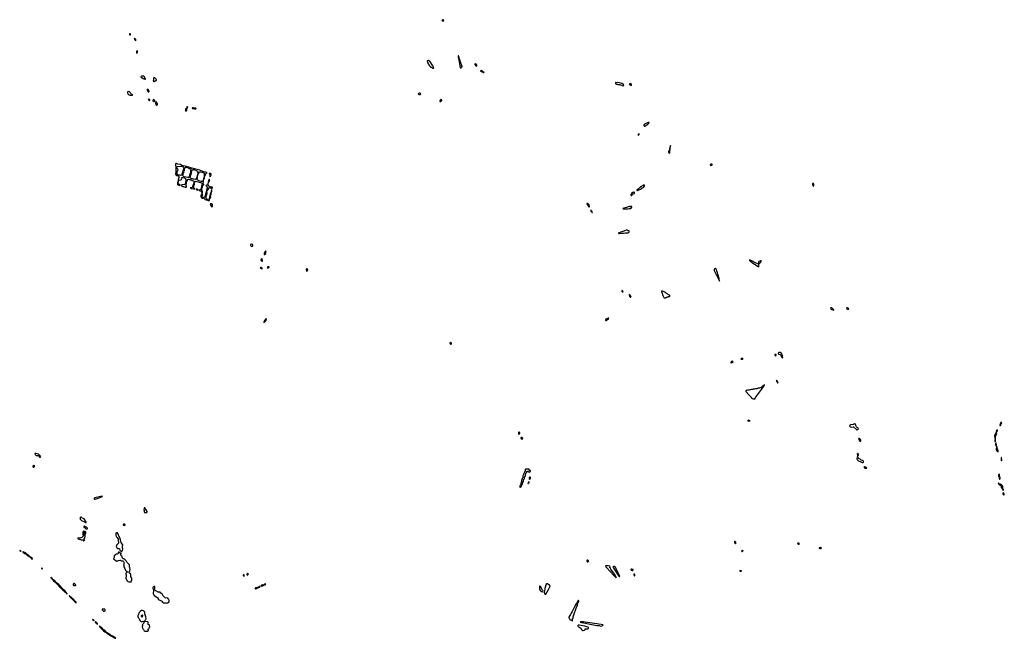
# Model space of a CAD drawing. Header units: inches. Extents: x 2601469 to 2753575, y 449403 to 582909.
# Tile 350 of 350: x 2711866 to 2753575, y 556721 to 582909. Entities that reach past the tile are written whole.
import ezdxf

# ---------------------------------------------------------------- set-up
doc = ezdxf.new("R2010")
doc.units = ezdxf.units.IN
doc.header["$MEASUREMENT"] = 0
for name, color, linetype in [('C7515', 7, 'Continuous'), ('C7516', 7, 'Continuous'), ('C7517', 7, 'Continuous'), ('C7518', 7, 'Continuous'), ('C7525', 7, 'Continuous'), ('C7527', 7, 'Continuous'), ('C7528', 7, 'Continuous'), ('C7535', 7, 'Continuous'), ('C7536', 7, 'Continuous'), ('C7537', 7, 'Continuous'), ('C7538', 7, 'Continuous'), ('C7545', 7, 'Continuous'), ('C7546', 7, 'Continuous'), ('C7547', 7, 'Continuous'), ('C7556', 7, 'Continuous')]:
    doc.layers.add(name, color=color, linetype=linetype)

msp = doc.modelspace()

# ---------------------------------------------------------------- linework, layer by layer
at = {"layer": 'C7515', "color": 4, "elevation": 4}
for points in [[(2715956, 560000), (2715970, 559991), (2715990, 559991), (2716011, 560000)], [(2716179, 560000), (2716190, 559997), (2716230, 559997), (2716263, 559970), (2716271, 559950), (2716271, 559850), (2716262, 559830), (2716271, 559810), (2716272, 559788), (2716283, 559743), (2716325, 559670), (2716342, 559610), (2716358, 559590), (2716404, 559564), (2716418, 559538), (2716450, 559534), (2716454, 559530), (2716450, 559526), (2716410, 559528), (2716390, 559518), (2716362, 559470), (2716362, 559450), (2716376, 559410), (2716371, 559389), (2716371, 559330), (2716361, 559290), (2716366, 559270), (2716406, 559170), (2716450, 559122), (2716491, 559111), (2716530, 559111), (2716550, 559106), (2716584, 559116), (2716609, 559150), (2716619, 559190), (2716619, 559270), (2716579, 559330), (2716575, 559350), (2716579, 559410), (2716570, 559446), (2716550, 559468), (2716523, 559483), (2716506, 559510), (2716530, 559572), (2716545, 559630), (2716533, 559710), (2716522, 559750), (2716518, 559810), (2716512, 559830), (2716495, 559855), (2716427, 559910), (2716404, 559950), (2716383, 560000)]]:
    msp.add_lwpolyline(points, dxfattribs=at)
at = {"layer": 'C7515', "color": 4}
for points, elevation in [([(2712790, 559697), (2712785, 559695), (2712790, 559683), (2712800, 559680), (2712801, 559670), (2712810, 559661), (2712819, 559659), (2712830, 559645), (2712839, 559650), (2712830, 559668), (2712826, 559666), (2712829, 559670), (2712810, 559684), (2712800, 559680), (2712802, 559690)], 4), ([(2713190, 559302), (2713181, 559299), (2713181, 559290), (2713190, 559278), (2713198, 559278), (2713198, 559270), (2713211, 559250), (2713230, 559239), (2713239, 559239), (2713250, 559222), (2713256, 559224), (2713250, 559246), (2713246, 559246), (2713249, 559250), (2713232, 559272), (2713202, 559282), (2713202, 559290)], 4), ([(2713264, 559216), (2713262, 559210), (2713270, 559194), (2713278, 559198), (2713272, 559190), (2713282, 559182), (2713285, 559170), (2713302, 559150), (2713349, 559109), (2713370, 559101), (2713379, 559101), (2713382, 559110), (2713355, 559150), (2713290, 559199), (2713280, 559200), (2713270, 559215)], 4), ([(2713410, 559079), (2713402, 559078), (2713401, 559070), (2713410, 559058), (2713417, 559057), (2713416, 559050), (2713437, 559037), (2713437, 559030), (2713470, 558994), (2713497, 558977), (2713517, 558957), (2713531, 558930), (2713563, 558903), (2713571, 558890), (2713616, 558856), (2713630, 558831), (2713656, 558816), (2713685, 558770), (2713722, 558742), (2713729, 558729), (2713755, 558716), (2713770, 558691), (2713790, 558671), (2713818, 558658), (2713830, 558641), (2713839, 558639), (2713839, 558630), (2713850, 558619), (2713859, 558619), (2713870, 558607), (2713874, 558610), (2713870, 558626), (2713866, 558626), (2713869, 558630), (2713850, 558644), (2713842, 558642), (2713842, 558650), (2713835, 558655), (2713829, 558670), (2713818, 558678), (2713793, 558713), (2713679, 558819), (2713592, 558932), (2713547, 558967), (2713504, 559010), (2713430, 559064), (2713423, 559063), (2713422, 559070)], 4), ([(2714190, 559046), (2714170, 559046), (2714132, 559010), (2714133, 558973), (2714153, 558953), (2714187, 558953), (2714210, 558962), (2714230, 558962), (2714246, 558970), (2714246, 558990), (2714223, 559003), (2714203, 559023)], 4), ([(2717570, 558918), (2717550, 558915), (2717530, 558902), (2717511, 558870), (2717506, 558850), (2717512, 558830), (2717550, 558794), (2717562, 558798), (2717566, 558810), (2717580, 558820), (2717588, 558832), (2717588, 558908)], 4), ([(2713970, 558522), (2713961, 558519), (2713961, 558510), (2713978, 558498), (2713979, 558490), (2713998, 558478), (2714030, 558437), (2714050, 558417), (2714079, 558399), (2714090, 558376), (2714117, 558357), (2714129, 558329), (2714158, 558318), (2714170, 558306), (2714178, 558302), (2714186, 558310), (2714175, 558315), (2714170, 558334), (2714154, 558354), (2714080, 558420), (2714050, 558461), (2714021, 558481), (2714010, 558496)], 4), ([(2717570, 558786), (2717550, 558786), (2717532, 558748), (2717532, 558690), (2717518, 558650), (2717516, 558630), (2717521, 558610), (2717551, 558570), (2717559, 558539), (2717566, 558526), (2717670, 558465), (2717705, 558430), (2717744, 558364), (2717754, 558354), (2717872, 558310), (2717891, 558291), (2717912, 558250), (2717950, 558225), (2717977, 558217), (2718050, 558218), (2718090, 558211), (2718130, 558226), (2718195, 558270), (2718204, 558290), (2718202, 558342), (2718175, 558370), (2718149, 558410), (2718130, 558424), (2718110, 558429), (2718070, 558425), (2718035, 558435), (2717929, 558530), (2717909, 558570), (2717902, 558602), (2717883, 558623), (2717848, 558630), (2717810, 558668), (2717750, 558669), (2717730, 558674), (2717629, 558729), (2717620, 558740), (2717596, 558756)], 4), ([(2714190, 558308), (2714181, 558299), (2714190, 558278), (2714197, 558277), (2714198, 558270), (2714250, 558218), (2714258, 558222), (2714259, 558230), (2714250, 558258), (2714238, 558270), (2714207, 558287)], 4), ([(2715450, 557958), (2715370, 557958), (2715354, 557950), (2715354, 557930), (2715410, 557874), (2715450, 557872), (2715470, 557882), (2715486, 557890), (2715488, 557910), (2715466, 557950)], 4), ([(2717050, 557903), (2717024, 557896), (2716990, 557876), (2716962, 557838), (2716931, 557810), (2716882, 557698), (2716877, 557670), (2716877, 557650), (2716888, 557608), (2716916, 557570), (2716923, 557543), (2716959, 557479), (2716994, 557434), (2717024, 557424), (2717050, 557427), (2717110, 557451), (2717124, 557444), (2717130, 557434), (2717142, 557438), (2717146, 557450), (2717180, 557480), (2717216, 557524), (2717221, 557550), (2717210, 557630), (2717169, 557750), (2717171, 557810), (2717150, 557856), (2717130, 557875), (2717110, 557887)], 4), ([(2717070, 557701), (2717050, 557701), (2717030, 557693), (2717008, 557672), (2717018, 557650), (2717030, 557643), (2717050, 557636), (2717070, 557641), (2717085, 557670), (2717084, 557690)], 8), ([(2714970, 557519), (2714961, 557519), (2714952, 557510), (2714971, 557490), (2714998, 557478), (2715010, 557467), (2715018, 557470), (2715013, 557490), (2714990, 557509)], 4), ([(2715062, 557418), (2715058, 557410), (2715067, 557390), (2715091, 557370), (2715119, 557359), (2715140, 557340), (2715150, 557318), (2715162, 557318), (2715168, 557330), (2715162, 557350), (2715142, 557362), (2715124, 557390), (2715102, 557410)], 4), ([(2715250, 557242), (2715241, 557239), (2715250, 557205), (2715273, 557193), (2715301, 557150), (2715328, 557128), (2715350, 557101), (2715380, 557080), (2715419, 557030), (2715469, 556989), (2715523, 556963), (2715535, 556955), (2715535, 556950), (2715558, 556938), (2715590, 556906), (2715638, 556878), (2715676, 556850), (2715755, 556815), (2715756, 556810), (2715779, 556799), (2715810, 556776), (2715857, 556757), (2715861, 556750), (2715883, 556743), (2715898, 556730), (2715930, 556721), (2715938, 556722), (2715942, 556730), (2715915, 556750), (2715857, 556777), (2715814, 556810), (2715781, 556821), (2715742, 556842), (2715711, 556871), (2715684, 556890), (2715620, 556920), (2715536, 556976), (2715489, 557030), (2715441, 557061), (2715421, 557081), (2715370, 557141), (2715341, 557161), (2715310, 557192), (2715283, 557203), (2715282, 557210), (2715262, 557222)], 4), ([(2717152, 557428), (2717138, 557422), (2717110, 557349), (2717065, 557310), (2717061, 557290), (2717066, 557270), (2717065, 557230), (2717056, 557210), (2717059, 557190), (2717093, 557113), (2717111, 557090), (2717122, 557062), (2717141, 557041), (2717170, 557026), (2717210, 557016), (2717230, 557016), (2717254, 557026), (2717290, 557027), (2717310, 557032), (2717322, 557050), (2717308, 557070), (2717304, 557090), (2717310, 557102), (2717330, 557118), (2717350, 557145), (2717372, 557188), (2717375, 557210), (2717359, 557270), (2717350, 557289), (2717315, 557310), (2717305, 557325), (2717315, 557370), (2717303, 557403), (2717290, 557422)], 4)]:
    msp.add_lwpolyline(points, close=True, dxfattribs=dict(at, elevation=elevation))
at = {"layer": 'C7516', "color": 4}
for points, elevation in [([(2712550, 564549), (2712514, 564546), (2712512, 564530), (2712518, 564518), (2712542, 564490), (2712558, 564458), (2712573, 564453), (2712630, 564453), (2712670, 564442), (2712689, 564429), (2712710, 564395), (2712730, 564388), (2712755, 564410), (2712749, 564430), (2712693, 564493), (2712669, 564510), (2712610, 564534)], 4), ([(2712470, 564044), (2712450, 564042), (2712429, 564011), (2712428, 563988), (2712443, 563970), (2712470, 563967), (2712499, 563990), (2712500, 564010), (2712490, 564029), (2712479, 564039)], 4), ([(2715357, 562737), (2715294, 562730), (2715050, 562666), (2715028, 562650), (2715020, 562630), (2715033, 562613), (2715050, 562609), (2715070, 562610), (2715233, 562670), (2715368, 562730)], 4), ([(2717150, 562246), (2717138, 562242), (2717133, 562227), (2717132, 562170), (2717142, 562130), (2717145, 562070), (2717158, 562050), (2717170, 562044), (2717210, 562036), (2717230, 562041), (2717249, 562050), (2717272, 562070), (2717270, 562095), (2717230, 562162), (2717170, 562238)], 4), ([(2714450, 561857), (2714439, 561850), (2714430, 561828), (2714427, 561790), (2714430, 561770), (2714444, 561750), (2714486, 561706), (2714615, 561655), (2714635, 561630), (2714650, 561620), (2714670, 561624), (2714677, 561630), (2714680, 561650), (2714671, 561670), (2714648, 561688), (2714596, 561776), (2714570, 561796), (2714510, 561808), (2714492, 561832), (2714470, 561850)], 4), ([(2714610, 561477), (2714605, 561475), (2714589, 561451), (2714586, 561430), (2714590, 561415), (2714610, 561410), (2714634, 561414), (2714654, 561370), (2714669, 561349), (2714710, 561339), (2714727, 561353), (2714739, 561370), (2714736, 561390), (2714724, 561404), (2714690, 561429), (2714650, 561439), (2714630, 561471)], 4), ([(2716290, 561558), (2716266, 561550), (2716246, 561530), (2716252, 561510), (2716290, 561502), (2716330, 561507), (2716334, 561510), (2716333, 561530), (2716314, 561550)], 4), ([(2714570, 561250), (2714550, 561241), (2714543, 561217), (2714544, 561110), (2714550, 561050), (2714530, 561010), (2714498, 560990), (2714450, 560975), (2714407, 560967), (2714348, 560972), (2714336, 560964), (2714328, 560950), (2714339, 560930), (2714370, 560916), (2714410, 560917), (2714440, 560900), (2714470, 560891), (2714534, 560894), (2714556, 560876), (2714570, 560851), (2714590, 560843), (2714604, 560856), (2714609, 560870), (2714609, 560890), (2714602, 560910), (2714604, 560930), (2714623, 560970), (2714634, 561050), (2714637, 561110), (2714650, 561150), (2714669, 561190), (2714662, 561222), (2714644, 561244)], 4), ([(2714590, 561212), (2714576, 561190), (2714590, 561086), (2714596, 561130), (2714610, 561154), (2714619, 561190), (2714610, 561204)], 8), ([(2715990, 561202), (2715945, 561170), (2715943, 561070), (2715962, 561022), (2715991, 560990), (2716035, 560916), (2716041, 560850), (2716051, 560810), (2716051, 560750), (2716014, 560706), (2715971, 560669), (2715962, 560650), (2715956, 560610), (2715961, 560590), (2715985, 560550), (2716008, 560528), (2716030, 560518), (2716050, 560525), (2716070, 560525), (2716090, 560502), (2716111, 560451), (2716162, 560410), (2716170, 560394), (2716182, 560398), (2716186, 560410), (2716216, 560444), (2716239, 560490), (2716241, 560510), (2716224, 560550), (2716218, 560590), (2716235, 560690), (2716210, 560713), (2716171, 560770), (2716157, 560837), (2716133, 560890), (2716126, 560930), (2716104, 560970), (2716089, 561010), (2716065, 561045), (2716051, 561110), (2716012, 561170), (2716009, 561189)], 4), ([(2711890, 560434), (2711866, 560434), (2711867, 560430), (2711884, 560424), (2711890, 560418), (2711900, 560420), (2711898, 560410), (2711910, 560407), (2711928, 560410), (2711900, 560420), (2711899, 560430)], 4), ([(2712010, 560378), (2711987, 560373), (2712014, 560354), (2712015, 560350), (2712040, 560341), (2712079, 560310), (2712117, 560297), (2712142, 560282), (2712149, 560270), (2712163, 560263), (2712190, 560233), (2712258, 560198), (2712260, 560190), (2712280, 560180), (2712290, 560166), (2712303, 560163), (2712308, 560150), (2712336, 560136), (2712336, 560130), (2712345, 560125), (2712370, 560089), (2712390, 560079), (2712400, 560080), (2712410, 560067), (2712415, 560070), (2712410, 560078), (2712400, 560080), (2712405, 560090), (2712390, 560112), (2712350, 560144), (2712344, 560144), (2712344, 560150), (2712321, 560161), (2712317, 560170), (2712300, 560180), (2712295, 560190), (2712272, 560210), (2712243, 560223), (2712241, 560230), (2712190, 560275), (2712142, 560302), (2712110, 560334), (2712084, 560350), (2712043, 560363), (2712027, 560373)], 4)]:
    msp.add_lwpolyline(points, close=True, dxfattribs=dict(at, elevation=elevation))
at = {"layer": 'C7516', "color": 4, "elevation": 4}
for points in [[(2716383, 560000), (2716382, 560002), (2716330, 560039), (2716290, 560088), (2716270, 560084), (2716250, 560089), (2716224, 560110), (2716209, 560150), (2716213, 560173), (2716209, 560189), (2716170, 560208), (2716146, 560250), (2716146, 560290), (2716166, 560310), (2716162, 560322), (2716127, 560327), (2716087, 560367), (2716053, 560367), (2716042, 560350), (2716042, 560310), (2716022, 560290), (2715990, 560281), (2715950, 560281), (2715930, 560275), (2715904, 560236), (2715886, 560226), (2715874, 560226), (2715871, 560190), (2715863, 560157), (2715851, 560130), (2715846, 560090), (2715858, 560070), (2715878, 560050), (2715956, 560000)], [(2716011, 560000), (2716050, 560017), (2716110, 560025), (2716130, 560022), (2716170, 560002), (2716179, 560000)]]:
    msp.add_lwpolyline(points, dxfattribs=at)
at = {"layer": 'C7517', "color": 4, "elevation": 4}
for points in [[(2716470, 579868), (2716434, 579850), (2716433, 579813), (2716442, 579790), (2716450, 579774), (2716490, 579734), (2716510, 579734), (2716524, 579724), (2716550, 579714), (2716630, 579714), (2716642, 579718), (2716646, 579730), (2716630, 579746), (2716607, 579747), (2716590, 579766), (2716578, 579790), (2716563, 579803), (2716550, 579826), (2716518, 579850)], [(2717270, 579966), (2717262, 579950), (2717272, 579932), (2717292, 579870), (2717310, 579858), (2717330, 579862), (2717347, 579873), (2717348, 579890), (2717338, 579918), (2717310, 579948)], [(2717350, 579546), (2717330, 579546), (2717314, 579530), (2717318, 579518), (2717333, 579513), (2717350, 579494), (2717370, 579494), (2717378, 579502), (2717378, 579510), (2717370, 579526)], [(2717550, 579529), (2717530, 579529), (2717508, 579492), (2717510, 579474), (2717530, 579442), (2717550, 579445), (2717586, 579470), (2717588, 579490), (2717563, 579523)], [(2717650, 579446), (2717633, 579427), (2717633, 579413), (2717625, 579390), (2717625, 579370), (2717638, 579310), (2717657, 579297), (2717670, 579296), (2717690, 579303), (2717699, 579310), (2717704, 579330), (2717699, 579350)], [(2718950, 579218), (2718946, 579214), (2718939, 579161), (2718918, 579142), (2718897, 579130), (2718889, 579111), (2718889, 579070), (2718902, 579042), (2718910, 579031), (2718930, 579047), (2718944, 579090), (2718959, 579161), (2718981, 579190), (2718982, 579210), (2718970, 579215)], [(2719230, 579181), (2719190, 579177), (2719178, 579170), (2719192, 579150), (2719274, 579130), (2719310, 579129), (2719330, 579138), (2719339, 579150), (2719330, 579159)], [(2718710, 576313), (2718670, 576329), (2718606, 576326), (2718570, 576334), (2718550, 576354), (2718542, 576370), (2718537, 576410), (2718537, 576470), (2718552, 576508), (2718569, 576530), (2718575, 576570), (2718555, 576590), (2718530, 576605), (2718512, 576630), (2718506, 576650), (2718530, 576698), (2718570, 576696), (2718711, 576711), (2718790, 576684), (2718810, 576671), (2718818, 576658), (2718818, 576622), (2718782, 576498), (2718760, 576450), (2718756, 576424), (2718737, 576390), (2718730, 576329)], [(2718590, 576086), (2718570, 576068), (2718564, 576036), (2718548, 576010), (2718545, 575990), (2718551, 575949), (2718558, 575930), (2718570, 575916), (2718603, 575903), (2718650, 575895), (2718660, 575900), (2718665, 575910), (2718630, 575939), (2718602, 575950), (2718596, 575956), (2718584, 575990), (2718596, 576056)], [(2719410, 576366), (2719403, 576337), (2719390, 576318), (2719390, 576294), (2719398, 576302), (2719410, 576305), (2719417, 576330), (2719415, 576355)], [(2719670, 576249), (2719646, 576190), (2719644, 576130), (2719650, 576112), (2719670, 576142), (2719691, 576209), (2719688, 576248)], [(2719898, 576158), (2719890, 576158), (2719879, 576130), (2719850, 576038), (2719846, 576006), (2719850, 575974), (2719853, 575987), (2719870, 576005), (2719902, 576090), (2719908, 576148)], [(2719910, 576402), (2719887, 576393), (2719886, 576390), (2719910, 576370), (2719922, 576350), (2719925, 576330), (2719919, 576290), (2719930, 576254), (2719934, 576270), (2719951, 576289), (2719961, 576330), (2719993, 576370), (2719969, 576390), (2719950, 576397)], [(2719390, 575732), (2719334, 575730), (2719362, 575722), (2719371, 575710), (2719390, 575702), (2719430, 575706), (2719446, 575710), (2719416, 575716)]]:
    msp.add_lwpolyline(points, close=True, dxfattribs=at)
for points in [[(2720000, 575825), (2719985, 575825), (2719885, 575865), (2719861, 575890), (2719848, 575948), (2719830, 575949), (2719817, 575923), (2719790, 575901), (2719754, 575890), (2719770, 575882), (2719776, 575870), (2719790, 575861), (2719806, 575830), (2719759, 575610), (2719735, 575530), (2719724, 575450), (2719708, 575410), (2719692, 575388), (2719670, 575375), (2719650, 575373), (2719637, 575377), (2719610, 575399), (2719595, 575430), (2719600, 575450), (2719615, 575470), (2719618, 575490), (2719610, 575515), (2719599, 575530), (2719595, 575550), (2719610, 575582), (2719616, 575630), (2719585, 575685), (2719575, 575765), (2719610, 575832), (2719618, 575890), (2719650, 575915), (2719662, 575918), (2719669, 575930), (2719643, 575963), (2719637, 575990), (2719652, 576050), (2719650, 576086), (2719630, 576082), (2719614, 576066), (2719590, 576060), (2719570, 576061), (2719470, 576086), (2719410, 576113), (2719392, 576130), (2719386, 576150), (2719396, 576216), (2719390, 576266), (2719385, 576250), (2719370, 576235), (2719347, 576193), (2719335, 576165), (2719310, 576141), (2719230, 576156), (2719190, 576171), (2719123, 576183), (2719098, 576198), (2719088, 576212), (2719088, 576232), (2719100, 576250), (2719105, 576270), (2719105, 576310), (2719114, 576330), (2719138, 576430), (2719139, 576470), (2719168, 576532), (2719185, 576555), (2719197, 576563), (2719210, 576566), (2719230, 576562), (2719310, 576536), (2719393, 576493), (2719408, 576470), (2719410, 576449), (2719405, 576410), (2719413, 576373), (2719430, 576376), (2719490, 576470), (2719534, 576474), (2719590, 576461), (2719610, 576448), (2719630, 576442), (2719650, 576444), (2719670, 576439), (2719682, 576410), (2719686, 576370), (2719678, 576310), (2719690, 576272), (2719697, 576283), (2719710, 576291), (2719752, 576390), (2719770, 576408), (2719798, 576422), (2719802, 576430), (2719750, 576458), (2719655, 576475), (2719493, 576533), (2719330, 576581), (2719270, 576593), (2719170, 576630), (2719069, 576649), (2719028, 576670), (2718966, 576674), (2718954, 576670), (2718970, 576667), (2718980, 576660), (2718984, 576650), (2719010, 576634), (2719050, 576616), (2719110, 576604), (2719119, 576590), (2719104, 576510), (2719104, 576450), (2719096, 576424), (2719086, 576410), (2719045, 576250), (2719016, 576224), (2718990, 576222), (2718910, 576248), (2718836, 576256), (2718810, 576269), (2718790, 576290), (2718781, 576330), (2718785, 576350), (2718805, 576415), (2718829, 576469), (2718826, 576494), (2718841, 576530), (2718845, 576576), (2718877, 576650), (2718890, 576663), (2718910, 576672), (2718946, 576670), (2718928, 576690), (2718875, 576715), (2718790, 576726), (2718730, 576743), (2718673, 576773), (2718570, 576796), (2718510, 576817), (2718490, 576819), (2718473, 576810), (2718463, 576790), (2718465, 576770), (2718487, 576650), (2718476, 576570), (2718482, 576470), (2718473, 576370), (2718491, 576330), (2718510, 576320), (2718568, 576308), (2718604, 576270), (2718609, 576250), (2718606, 576230), (2718590, 576182), (2718584, 576150), (2718584, 576124), (2718590, 576094), (2718610, 576096), (2718626, 576114), (2718689, 576131), (2718718, 576150), (2718728, 576170), (2718722, 576210), (2718750, 576231), (2718783, 576223), (2718850, 576221), (2718878, 576190), (2718922, 576110), (2718919, 576081), (2718910, 576069), (2718894, 576030), (2718886, 575974), (2718878, 575962), (2718843, 575937), (2718750, 575912), (2718705, 575890), (2718723, 575870), (2718770, 575854), (2718811, 575851), (2718870, 575821), (2718910, 575819), (2718946, 575830), (2718935, 575835), (2718921, 575870), (2718925, 575910), (2718921, 575950), (2718938, 575990), (2718937, 576030), (2718941, 576059), (2718946, 576074), (2718975, 576110), (2718985, 576150), (2718990, 576156), (2719010, 576162), (2719050, 576146), (2719110, 576138), (2719170, 576099), (2719230, 576090), (2719243, 576070), (2719247, 575990), (2719230, 575958), (2719219, 575921), (2719190, 575864), (2719170, 575810), (2719150, 575793), (2719085, 575795), (2719090, 575787), (2719110, 575785), (2719134, 575770), (2719176, 575756), (2719230, 575743), (2719286, 575750), (2719260, 575760), (2719245, 575785), (2719245, 575875), (2719269, 575930), (2719272, 575948), (2719255, 575990), (2719258, 576002), (2719290, 576035), (2719310, 576065), (2719330, 576072), (2719570, 576004), (2719586, 575990), (2719593, 575970), (2719585, 575910), (2719570, 575868), (2719558, 575782), (2719548, 575750), (2719536, 575730), (2719510, 575704), (2719474, 575690), (2719490, 575682), (2719498, 575670), (2719510, 575663), (2719555, 575650), (2719563, 575643), (2719581, 575610), (2719572, 575570), (2719578, 575530), (2719565, 575515), (2719544, 575470), (2719542, 575430), (2719556, 575390), (2719570, 575365), (2719590, 575351), (2719628, 575352), (2719650, 575362), (2719675, 575335), (2719730, 575291), (2719770, 575279), (2719810, 575282), (2719818, 575270), (2719850, 575250), (2719870, 575243), (2719890, 575248), (2719905, 575270), (2719909, 575309), (2719899, 575319), (2719890, 575319), (2719872, 575310), (2719810, 575294), (2719785, 575325), (2719766, 575370), (2719765, 575415), (2719783, 575470), (2719801, 575570), (2719795, 575650), (2719856, 575724), (2719890, 575798), (2719910, 575803), (2720000, 575761)], [(2720000, 575712), (2719995, 575715), (2719990, 575715), (2719971, 575670), (2719960, 575580), (2719950, 575568), (2719937, 575530), (2719925, 575470), (2719904, 575410), (2719903, 575363), (2719910, 575334), (2719915, 575345), (2719950, 575361), (2719963, 575390), (2719954, 575450), (2719960, 575480), (2719975, 575510), (2719972, 575570), (2719975, 575585), (2719992, 575610), (2720000, 575634)], [(2720000, 575110), (2719990, 575112), (2719951, 575109), (2719938, 575090), (2719958, 575038), (2719990, 575001), (2720000, 574996)]]:
    msp.add_lwpolyline(points, dxfattribs=at)
at = {"layer": 'C7518', "color": 4, "elevation": 4}
for points in [[(2716530, 582318), (2716524, 582316), (2716513, 582307), (2716514, 582270), (2716530, 582262), (2716550, 582265), (2716566, 582270), (2716566, 582290), (2716546, 582310)], [(2716730, 582126), (2716722, 582118), (2716722, 582110), (2716730, 582094), (2716734, 582094), (2716747, 582050), (2716765, 582030), (2716770, 582014), (2716790, 582034), (2716793, 582050), (2716789, 582070), (2716775, 582090), (2716756, 582096)], [(2716850, 581582), (2716830, 581582), (2716818, 581570), (2716818, 581550), (2716825, 581530), (2716822, 581490), (2716830, 581474), (2716835, 581525), (2716858, 581550), (2716868, 581570)], [(2717090, 580522), (2717065, 580515), (2717025, 580515), (2717014, 580510), (2716994, 580490), (2717090, 580425), (2717130, 580405), (2717170, 580392), (2717190, 580394), (2717198, 580402), (2717198, 580410), (2717169, 580449), (2717154, 580494), (2717130, 580518)], [(2717550, 580458), (2717545, 580455), (2717532, 580430), (2717532, 580350), (2717522, 580310), (2717530, 580294), (2717550, 580282), (2717580, 580300), (2717596, 580304), (2717628, 580332), (2717650, 580334), (2717666, 580350), (2717658, 580370), (2717642, 580390), (2717590, 580442)]]:
    msp.add_lwpolyline(points, close=True, dxfattribs=at)
at = {"layer": 'C7525', "color": 4, "elevation": 4}
for points in [[(2721355, 559410), (2721342, 559410), (2721335, 559405), (2721331, 559390), (2721339, 559370), (2721350, 559359), (2721370, 559356), (2721381, 559370), (2721377, 559390), (2721370, 559401)], [(2721530, 559467), (2721510, 559460), (2721483, 559430), (2721486, 559406), (2721510, 559398), (2721530, 559411), (2721545, 559430), (2721552, 559450)], [(2722046, 558910), (2722014, 558910), (2722001, 558899), (2721970, 558889), (2721945, 558870), (2721940, 558860), (2721926, 558854), (2721870, 558861), (2721850, 558857), (2721841, 558850), (2721842, 558830), (2721854, 558814), (2721870, 558811), (2721910, 558828), (2721918, 558842), (2721970, 558851), (2722030, 558883), (2722039, 558890)], [(2722150, 558979), (2722110, 558972), (2722095, 558950), (2722098, 558938), (2722110, 558931), (2722150, 558941), (2722198, 558970), (2722196, 558976)], [(2722270, 559025), (2722241, 559010), (2722227, 558993), (2722214, 558990), (2722244, 558984), (2722270, 558988), (2722289, 559010)]]:
    msp.add_lwpolyline(points, close=True, dxfattribs=at)
at = {"layer": 'C7527', "color": 4, "elevation": 4}
for points in [[(2728790, 579798), (2728758, 579790), (2728751, 579770), (2728770, 579742), (2728810, 579738), (2728830, 579741), (2728849, 579751), (2728859, 579770), (2728810, 579797)], [(2729710, 579526), (2729672, 579488), (2729662, 579470), (2729658, 579450), (2729670, 579443), (2729690, 579441), (2729710, 579447), (2729738, 579470), (2729746, 579490), (2729742, 579522)], [(2721710, 573406), (2721690, 573406), (2721648, 573392), (2721639, 573370), (2721651, 573330), (2721670, 573319), (2721690, 573314), (2721730, 573321), (2721742, 573330), (2721749, 573351), (2721749, 573370), (2721735, 573394)], [(2722298, 573110), (2722285, 573110), (2722270, 573095), (2722225, 573030), (2722217, 573010), (2722216, 572990), (2722224, 572964), (2722230, 572963), (2722286, 573010), (2722293, 573030), (2722289, 573050), (2722292, 573070), (2722302, 573090)], [(2722130, 572798), (2722110, 572789), (2722097, 572770), (2722088, 572750), (2722088, 572730), (2722130, 572686), (2722149, 572691), (2722154, 572710), (2722144, 572764)], [(2722090, 572416), (2722070, 572416), (2722058, 572410), (2722071, 572390), (2722097, 572377), (2722130, 572347), (2722144, 572370), (2722135, 572390)], [(2722410, 572453), (2722382, 572450), (2722368, 572432), (2722366, 572406), (2722370, 572394), (2722410, 572404), (2722433, 572430), (2722429, 572449)], [(2724030, 572366), (2724008, 572350), (2724008, 572330), (2724030, 572254), (2724034, 572266), (2724050, 572276), (2724061, 572290), (2724069, 572310), (2724063, 572350), (2724050, 572365)], [(2722310, 570249), (2722290, 570244), (2722276, 570230), (2722221, 570150), (2722202, 570102), (2722210, 570094), (2722230, 570102), (2722250, 570118), (2722290, 570167), (2722326, 570230)]]:
    msp.add_lwpolyline(points, close=True, dxfattribs=at)
for points in [[(2720000, 575761), (2720010, 575756), (2720030, 575790), (2720031, 575811), (2720025, 575825), (2720000, 575825)], [(2720000, 575634), (2720012, 575670), (2720010, 575706), (2720000, 575712)], [(2720000, 574996), (2720010, 574991), (2720030, 575006), (2720040, 575050), (2720039, 575070), (2720030, 575090), (2720010, 575107), (2720000, 575110)]]:
    msp.add_lwpolyline(points, dxfattribs=at)
at = {"layer": 'C7528', "color": 4, "elevation": 4}
for points in [[(2729790, 582909), (2729759, 582890), (2729754, 582870), (2729770, 582856), (2729810, 582851), (2729822, 582858), (2729829, 582870), (2729819, 582899), (2729810, 582908)], [(2729170, 581179), (2729141, 581170), (2729127, 581150), (2729156, 581090), (2729162, 581050), (2729170, 581034), (2729214, 580990), (2729214, 580970), (2729253, 580933), (2729258, 580918), (2729273, 580913), (2729278, 580898), (2729290, 580894), (2729330, 580894), (2729338, 580878), (2729354, 580870), (2729358, 580858), (2729390, 580854), (2729402, 580858), (2729406, 580870), (2729368, 580950), (2729235, 581150), (2729190, 581179)]]:
    msp.add_lwpolyline(points, close=True, dxfattribs=at)
at = {"layer": 'C7535', "color": 4, "elevation": 4}
msp.add_lwpolyline([(2735888, 560000), (2735887, 559990), (2735899, 559970), (2735910, 559962), (2735930, 559960), (2735950, 559966), (2735956, 559970), (2735959, 559990), (2735956, 560000)], dxfattribs=at)
for points in [[(2736710, 559790), (2736697, 559783), (2736688, 559770), (2736699, 559750), (2736722, 559722), (2737030, 559385), (2737110, 559305), (2737124, 559304), (2737130, 559287), (2737138, 559290), (2737134, 559294), (2737132, 559310), (2737056, 559436), (2736910, 559647), (2736879, 559699), (2736868, 559710), (2736864, 559730), (2736874, 559750), (2736862, 559770), (2736788, 559788)], [(2737031, 559771), (2737014, 559766), (2736995, 559750), (2737018, 559718), (2737037, 559677), (2737210, 559411), (2737250, 559356), (2737264, 559344), (2737270, 559331), (2737282, 559338), (2737270, 559384), (2737178, 559578), (2737128, 559668), (2737118, 559698), (2737093, 559733)], [(2737764, 559650), (2737748, 559630), (2737773, 559610), (2737810, 559593), (2737830, 559592), (2737850, 559605), (2737850, 559630), (2737830, 559640), (2737790, 559650)], [(2737890, 559441), (2737875, 559430), (2737876, 559410), (2737890, 559377), (2737910, 559359), (2737921, 559370), (2737921, 559410), (2737910, 559429)], [(2733910, 558928), (2733890, 558926), (2733885, 558910), (2733885, 558810), (2733903, 558770), (2733934, 558730), (2733963, 558703), (2733990, 558696), (2734030, 558694), (2734038, 558710), (2734023, 558743), (2734010, 558758), (2734001, 558781), (2733930, 558908)], [(2734230, 559026), (2734190, 559026), (2734178, 559022), (2734170, 559006), (2734118, 558830), (2734118, 558810), (2734102, 558730), (2734082, 558678), (2734091, 558630), (2734104, 558610), (2734130, 558591), (2734150, 558592), (2734268, 558790), (2734338, 558930), (2734338, 558938), (2734327, 558947), (2734322, 558962), (2734307, 558967), (2734302, 558982), (2734267, 558987), (2734262, 559002), (2734247, 559007), (2734242, 559022)], [(2735530, 558326), (2735510, 558306), (2735493, 558267), (2735474, 558250), (2735473, 558227), (2735450, 558206), (2735372, 558048), (2735350, 558026), (2735265, 557855), (2735225, 557790), (2735195, 557725), (2735172, 557690), (2735131, 557610), (2735131, 557590), (2735140, 557580), (2735170, 557511), (2735190, 557499), (2735217, 557497), (2735246, 557486), (2735250, 557474), (2735265, 557465), (2735270, 557454), (2735282, 557458), (2735286, 557470), (2735287, 557547), (2735290, 557554), (2735302, 557558), (2735306, 557570), (2735307, 557627), (2735328, 557670), (2735329, 557691), (2735348, 557730), (2735349, 557751), (2735375, 557805), (2735409, 557911), (2735430, 557954), (2735438, 557990), (2735468, 558072), (2735490, 558114), (2735500, 558160), (2735510, 558174), (2735526, 558230), (2735526, 558250), (2735546, 558270), (2735546, 558310), (2735542, 558322)], [(2735570, 557275), (2735526, 557274), (2735511, 557269), (2735507, 557250), (2735524, 557224), (2735539, 557210), (2735590, 557182), (2735632, 557152), (2735648, 557130), (2735668, 557090), (2735690, 557064), (2735710, 557056), (2735730, 557055), (2735790, 557067), (2735826, 557090), (2735808, 557110), (2735818, 557122), (2735930, 557122), (2735962, 557138), (2735966, 557170), (2735946, 557190), (2735888, 557210), (2735808, 557230)], [(2735630, 557426), (2735618, 557422), (2735614, 557410), (2735670, 557394), (2735690, 557394), (2735750, 557372), (2735770, 557372), (2735954, 557330), (2736310, 557269), (2736410, 557256), (2736490, 557229), (2736544, 557250), (2736573, 557270), (2736578, 557290), (2736310, 557333), (2735820, 557400), (2735750, 557414), (2735650, 557418)]]:
    msp.add_lwpolyline(points, close=True, dxfattribs=at)
at = {"layer": 'C7536', "color": 4, "elevation": 4}
for points in [[(2730110, 569241), (2730094, 569230), (2730090, 569210), (2730102, 569190), (2730130, 569176), (2730150, 569177), (2730160, 569190), (2730157, 569210), (2730140, 569230), (2730130, 569237)], [(2733030, 565454), (2733010, 565448), (2733001, 565430), (2732992, 565390), (2732993, 565373), (2733010, 565354), (2733030, 565362), (2733055, 565410), (2733058, 565430)], [(2733130, 565222), (2733104, 565216), (2733094, 565210), (2733092, 565190), (2733112, 565170), (2733130, 565161), (2733170, 565165), (2733186, 565170), (2733168, 565210), (2733158, 565218)], [(2733430, 563886), (2733370, 563886), (2733350, 563878), (2733290, 563878), (2733273, 563867), (2733272, 563808), (2733234, 563730), (2733234, 563710), (2733224, 563696), (2733214, 563670), (2733214, 563650), (2733185, 563595), (2733174, 563510), (2733150, 563486), (2733134, 563450), (2733134, 563430), (2733124, 563416), (2733122, 563350), (2733114, 563330), (2733114, 563310), (2733094, 563290), (2733094, 563230), (2733084, 563216), (2733073, 563187), (2733054, 563170), (2733054, 563130), (2733058, 563118), (2733070, 563114), (2733082, 563118), (2733087, 563133), (2733102, 563138), (2733107, 563153), (2733126, 563170), (2733127, 563213), (2733142, 563218), (2733147, 563233), (2733162, 563238), (2733166, 563250), (2733166, 563290), (2733182, 563298), (2733186, 563310), (2733186, 563350), (2733202, 563358), (2733208, 563412), (2733227, 563453), (2733238, 563462), (2733246, 563490), (2733246, 563530), (2733266, 563550), (2733266, 563570), (2733282, 563578), (2733286, 563590), (2733286, 563670), (2733302, 563678), (2733307, 563713), (2733322, 563718), (2733327, 563733), (2733342, 563738), (2733346, 563750), (2733342, 563762), (2733327, 563767), (2733327, 563773), (2733342, 563778), (2733350, 563794), (2733390, 563794), (2733398, 563778), (2733430, 563774), (2733438, 563758), (2733450, 563754), (2733470, 563774), (2733502, 563778), (2733506, 563810), (2733490, 563826), (2733447, 563827), (2733442, 563882)], [(2733490, 563546), (2733470, 563546), (2733454, 563530), (2733454, 563470), (2733458, 563458), (2733470, 563454), (2733482, 563458), (2733487, 563473), (2733506, 563490), (2733506, 563530), (2733502, 563542)], [(2733430, 563346), (2733418, 563342), (2733414, 563306), (2733394, 563290), (2733398, 563278), (2733410, 563274), (2733422, 563278), (2733426, 563294), (2733442, 563298), (2733446, 563310), (2733442, 563342)]]:
    msp.add_lwpolyline(points, close=True, dxfattribs=at)
msp.add_lwpolyline([(2735956, 560000), (2735953, 560013), (2735930, 560024), (2735910, 560027), (2735898, 560021), (2735890, 560010), (2735888, 560000)], dxfattribs=at)
at = {"layer": 'C7537', "color": 4, "elevation": 4}
for points in [[(2738518, 578558), (2738490, 578553), (2738335, 578484), (2738310, 578450), (2738310, 578430), (2738327, 578407), (2738350, 578405), (2738469, 578490), (2738517, 578530), (2738521, 578539), (2738535, 578550), (2738535, 578555)], [(2738110, 578086), (2738090, 578079), (2738068, 578050), (2738070, 578002), (2738106, 578050), (2738112, 578070)], [(2739430, 577586), (2739420, 577540), (2739414, 577526), (2739410, 577526), (2739402, 577470), (2739390, 577435), (2739381, 577370), (2739353, 577330), (2739347, 577313), (2739369, 577269), (2739390, 577264), (2739402, 577278), (2739411, 577309), (2739423, 577430), (2739421, 577499), (2739426, 577514), (2739430, 577514), (2739434, 577550)], [(2737870, 575602), (2737841, 575590), (2737788, 575550), (2737771, 575530), (2737761, 575510), (2737759, 575490), (2737770, 575471), (2737790, 575471), (2737809, 575491), (2737830, 575531), (2737850, 575543), (2737889, 575551), (2737902, 575558), (2737909, 575571), (2737909, 575590), (2737890, 575601)], [(2738310, 575914), (2738290, 575909), (2738186, 575850), (2738159, 575830), (2738077, 575743), (2738009, 575689), (2738015, 575675), (2738030, 575673), (2738070, 575688), (2738130, 575719), (2738187, 575733), (2738195, 575745), (2738201, 575770), (2738210, 575785), (2738230, 575796), (2738250, 575791), (2738288, 575810), (2738329, 575870), (2738333, 575910)], [(2735910, 575133), (2735891, 575129), (2735885, 575110), (2735901, 575081), (2735945, 575030), (2735970, 574982), (2735990, 574978), (2736008, 574990), (2735997, 575017), (2735992, 575072), (2735977, 575090)], [(2736070, 574848), (2736058, 574842), (2736063, 574810), (2736071, 574790), (2736110, 574745), (2736118, 574742), (2736126, 574750), (2736116, 574756), (2736116, 574770), (2736098, 574798), (2736090, 574822), (2736076, 574836)], [(2737710, 574999), (2737690, 574999), (2737570, 574962), (2737514, 574950), (2737454, 574930), (2737414, 574910), (2737430, 574902), (2737490, 574898), (2737630, 574907), (2737690, 574915), (2737730, 574911), (2737750, 574915), (2737770, 574931), (2737793, 574967), (2737796, 574990), (2737790, 574996), (2737778, 574998), (2737745, 574995), (2737730, 574989)], [(2737590, 574008), (2737454, 573950), (2737334, 573910), (2737290, 573886), (2737266, 573886), (2737214, 573870), (2737250, 573852), (2737276, 573864), (2737370, 573867), (2737390, 573871), (2737450, 573871), (2737530, 573881), (2737582, 573882), (2737630, 573891), (2737670, 573915), (2737685, 573930), (2737692, 573952), (2737650, 573973), (2737630, 573974), (2737610, 574002)], [(2737390, 571446), (2737378, 571442), (2737374, 571410), (2737394, 571390), (2737410, 571382), (2737418, 571382), (2737426, 571390), (2737418, 571410), (2737402, 571422)], [(2739099, 571419), (2739054, 571410), (2739051, 571390), (2739063, 571370), (2739110, 571234), (2739150, 571154), (2739170, 571134), (2739210, 571134), (2739222, 571138), (2739230, 571154), (2739270, 571154), (2739282, 571158), (2739290, 571174), (2739330, 571174), (2739342, 571178), (2739350, 571194), (2739390, 571194), (2739402, 571198), (2739406, 571230), (2739386, 571250), (2739350, 571266), (2739326, 571290), (2739270, 571318), (2739254, 571334), (2739215, 571355), (2739190, 571375), (2739165, 571385), (2739130, 571409)], [(2737690, 571275), (2737685, 571275), (2737681, 571250), (2737704, 571184), (2737726, 571166), (2737750, 571166), (2737759, 571170), (2737766, 571190), (2737755, 571210), (2737710, 571259)], [(2736790, 570272), (2736691, 570230), (2736684, 570210), (2736684, 570190), (2736690, 570179), (2736710, 570176), (2736730, 570184), (2736809, 570250), (2736818, 570270)]]:
    msp.add_lwpolyline(points, close=True, dxfattribs=at)
at = {"layer": 'C7538', "color": 4, "elevation": 4}
for points in [[(2730450, 581386), (2730446, 581374), (2730447, 581330), (2730462, 581290), (2730461, 581250), (2730472, 581210), (2730506, 580950), (2730530, 580872), (2730550, 580866), (2730570, 580878), (2730584, 580896), (2730608, 580910), (2730607, 580947), (2730588, 580988), (2730587, 581007), (2730558, 581070), (2730558, 581090), (2730528, 581150), (2730528, 581170), (2730508, 581208), (2730508, 581230), (2730488, 581268), (2730487, 581287), (2730476, 581316), (2730466, 581326), (2730466, 581350)], [(2731170, 581041), (2731161, 581039), (2731148, 581030), (2731148, 581008), (2731182, 580962), (2731210, 580943), (2731230, 580963), (2731231, 580991), (2731216, 581016), (2731201, 581030)], [(2731410, 580758), (2731388, 580750), (2731391, 580730), (2731410, 580716), (2731466, 580706), (2731510, 580676), (2731530, 580678), (2731537, 580690), (2731502, 580702), (2731478, 580718), (2731475, 580730), (2731452, 580750), (2731430, 580757)], [(2737210, 580249), (2737139, 580241), (2737110, 580244), (2737101, 580230), (2737110, 580210), (2737130, 580187), (2737170, 580182), (2737210, 580170), (2737250, 580170), (2737290, 580164), (2737410, 580112), (2737430, 580111), (2737450, 580127), (2737455, 580150), (2737437, 580170), (2737369, 580210), (2737310, 580220)], [(2737730, 580202), (2737710, 580199), (2737695, 580190), (2737701, 580170), (2737726, 580146), (2737770, 580125), (2737782, 580138), (2737785, 580150), (2737772, 580192), (2737750, 580201)]]:
    msp.add_lwpolyline(points, close=True, dxfattribs=at)
at = {"layer": 'C7545', "color": 4, "elevation": 4}
msp.add_lwpolyline([(2742390, 559593), (2742370, 559586), (2742367, 559570), (2742370, 559568), (2742430, 559562), (2742438, 559562), (2742446, 559570), (2742404, 559584)], close=True, dxfattribs=at)
at = {"layer": 'C7546', "color": 4, "elevation": 4}
for points in [[(2742470, 568578), (2742438, 568570), (2742426, 568554), (2742414, 568550), (2742432, 568532), (2742450, 568531), (2742490, 568543), (2742508, 568550), (2742499, 568559), (2742496, 568570)], [(2743890, 568742), (2743870, 568742), (2743851, 568730), (2743851, 568710), (2743870, 568691), (2743890, 568679), (2743905, 568710), (2743906, 568730)], [(2744074, 568826), (2744030, 568818), (2744010, 568809), (2743993, 568790), (2743996, 568770), (2744097, 568717), (2744105, 568705), (2744126, 568646), (2744170, 568596), (2744186, 568610), (2744173, 568690), (2744157, 568737), (2744123, 568803), (2744100, 568820)], [(2742050, 568447), (2742025, 568435), (2741988, 568390), (2741990, 568385), (2742010, 568385), (2742050, 568394), (2742070, 568408), (2742084, 568430), (2742079, 568439)], [(2743410, 567446), (2743390, 567438), (2743376, 567424), (2743350, 567409), (2743270, 567338), (2743210, 567308), (2743150, 567306), (2743110, 567288), (2743030, 567286), (2742987, 567267), (2742930, 567266), (2742910, 567258), (2742884, 567256), (2742867, 567247), (2742810, 567246), (2742770, 567228), (2742690, 567226), (2742652, 567208), (2742633, 567207), (2742622, 567198), (2742627, 567170), (2742643, 567150), (2742753, 567030), (2742851, 566931), (2742865, 566910), (2742871, 566890), (2742887, 566870), (2742930, 566857), (2743010, 566858), (2743019, 566861), (2743024, 566890), (2743034, 566910), (2743292, 567248), (2743394, 567390), (2743403, 567417), (2743415, 567430), (2743416, 567436)], [(2743923, 567637), (2743911, 567630), (2743920, 567610), (2743959, 567559), (2743970, 567531), (2743982, 567538), (2743989, 567550), (2743979, 567559), (2743970, 567593), (2743950, 567626)], [(2742726, 565954), (2742715, 565945), (2742711, 565930), (2742730, 565908), (2742806, 565930)], [(2747230, 565796), (2747170, 565776), (2747070, 565755), (2747030, 565729), (2747023, 565710), (2747027, 565690), (2747050, 565672), (2747110, 565659), (2747170, 565678), (2747190, 565675), (2747310, 565562), (2747330, 565553), (2747347, 565553), (2747370, 565563), (2747386, 565574), (2747392, 565588), (2747390, 565614), (2747369, 565630), (2747342, 565642), (2747314, 565670), (2747299, 565699), (2747292, 565732), (2747275, 565770), (2747250, 565794)], [(2747410, 565182), (2747404, 565176), (2747407, 565150), (2747427, 565107), (2747444, 565084), (2747466, 565066), (2747490, 565064), (2747496, 565070), (2747503, 565090), (2747483, 565130), (2747450, 565167), (2747430, 565179)], [(2747370, 564561), (2747347, 564530), (2747351, 564449), (2747330, 564330), (2747340, 564290), (2747352, 564270), (2747370, 564253), (2747491, 564190), (2747552, 564170), (2747590, 564168), (2747603, 564197), (2747604, 564210), (2747593, 564233), (2747570, 564246), (2747507, 564267), (2747470, 564298), (2747422, 564322), (2747401, 564341), (2747385, 564365), (2747371, 564410), (2747371, 564430), (2747383, 564457), (2747394, 564470), (2747398, 564490), (2747390, 564533)], [(2747650, 563987), (2747642, 563978), (2747638, 563970), (2747643, 563950), (2747670, 563924), (2747690, 563921), (2747730, 563929), (2747746, 563930), (2747730, 563938), (2747722, 563950), (2747710, 563953), (2747670, 563979)], [(2742174, 560814), (2742150, 560812), (2742149, 560789), (2742163, 560750), (2742190, 560723), (2742209, 560731), (2742195, 560790)], [(2744868, 560750), (2744825, 560750), (2744815, 560730), (2744847, 560710), (2744870, 560706), (2744889, 560710), (2744899, 560730)], [(2745770, 560565), (2745725, 560550), (2745725, 560530), (2745750, 560524), (2745810, 560522), (2745818, 560522), (2745829, 560530), (2745816, 560550), (2745790, 560563)], [(2742494, 560434), (2742462, 560430), (2742447, 560410), (2742450, 560402), (2742470, 560402), (2742502, 560418), (2742506, 560430)]]:
    msp.add_lwpolyline(points, close=True, dxfattribs=at)
at = {"layer": 'C7547', "color": 4, "elevation": 4}
for points in [[(2741193, 576793), (2741150, 576791), (2741115, 576770), (2741150, 576741), (2741190, 576745), (2741196, 576750), (2741202, 576770)], [(2745470, 575978), (2745453, 575967), (2745452, 575928), (2745470, 575872), (2745490, 575867), (2745509, 575910), (2745513, 575933), (2745508, 575948), (2745486, 575970)], [(2742764, 572736), (2742762, 572730), (2742782, 572722), (2742790, 572707), (2742815, 572695), (2742890, 572635), (2743033, 572533), (2743142, 572462), (2743170, 572451), (2743181, 572470), (2743174, 572546), (2743177, 572563), (2743243, 572630), (2743273, 572670), (2743275, 572685), (2743286, 572690), (2743270, 572698), (2743250, 572695), (2743170, 572669), (2743163, 572657), (2743159, 572581), (2743148, 572572), (2743130, 572572), (2743061, 572601), (2742848, 572710), (2742818, 572718), (2742806, 572730)], [(2741350, 572378), (2741330, 572377), (2741304, 572356), (2741288, 572330), (2741284, 572310), (2741287, 572290), (2741463, 571923), (2741490, 571872), (2741502, 571862), (2741510, 571834), (2741515, 571845), (2741513, 571867), (2741502, 571902), (2741494, 571954), (2741410, 572234), (2741370, 572353)], [(2746250, 570718), (2746222, 570710), (2746217, 570690), (2746228, 570668), (2746250, 570641), (2746350, 570614), (2746352, 570630), (2746305, 570665), (2746271, 570711)], [(2746910, 570709), (2746895, 570690), (2746905, 570665), (2746930, 570651), (2746970, 570661), (2746983, 570670), (2746963, 570690), (2746930, 570706)]]:
    msp.add_lwpolyline(points, close=True, dxfattribs=at)
at = {"layer": 'C7556', "color": 4, "elevation": 4}
for points in [[(2753450, 565861), (2753431, 565850), (2753419, 565830), (2753384, 565750), (2753383, 565730), (2753390, 565723), (2753410, 565736), (2753430, 565771), (2753439, 565801), (2753450, 565811), (2753465, 565850), (2753458, 565858)], [(2753230, 565449), (2753172, 565330), (2753162, 565290), (2753170, 565212), (2753182, 565170), (2753179, 565110), (2753168, 565070), (2753190, 565039), (2753198, 565050), (2753203, 565070), (2753200, 565110), (2753204, 565130), (2753196, 565170), (2753208, 565270), (2753251, 565390), (2753238, 565438)], [(2753270, 565541), (2753249, 565511), (2753236, 565470), (2753241, 565461), (2753250, 565459), (2753287, 565510), (2753290, 565534)], [(2753210, 564993), (2753200, 564960), (2753200, 564930), (2753230, 564851), (2753239, 564861), (2753249, 564911), (2753230, 564981)], [(2753250, 564838), (2753245, 564835), (2753242, 564770), (2753230, 564730), (2753232, 564710), (2753249, 564669), (2753265, 564645), (2753290, 564622), (2753310, 564618), (2753313, 564650), (2753295, 564710), (2753283, 564730), (2753276, 564810), (2753270, 564823), (2753252, 564832)], [(2753450, 564378), (2753445, 564370), (2753435, 564290), (2753442, 564250), (2753450, 564236), (2753470, 564251), (2753474, 564270), (2753470, 564309), (2753457, 564330)], [(2753370, 563668), (2753346, 563654), (2753330, 563635), (2753327, 563610), (2753331, 563590), (2753351, 563550), (2753350, 563485), (2753370, 563456), (2753390, 563461), (2753397, 563490), (2753396, 563504), (2753390, 563548), (2753382, 563562), (2753375, 563595)], [(2753330, 563285), (2753319, 563270), (2753323, 563263), (2753330, 563255), (2753358, 563238), (2753390, 563198), (2753410, 563192), (2753434, 563214), (2753434, 563210), (2753454, 563194), (2753456, 563170), (2753442, 563130), (2753442, 563110), (2753451, 563091), (2753496, 563036), (2753510, 562998), (2753530, 562986), (2753538, 563010), (2753536, 563024), (2753530, 563041), (2753516, 563056), (2753511, 563071), (2753510, 563146), (2753497, 563170), (2753472, 563192), (2753466, 563210), (2753453, 563213), (2753442, 563222), (2753442, 563230), (2753410, 563244), (2753373, 563253), (2753361, 563261), (2753358, 563270)], [(2753530, 562879), (2753512, 562870), (2753511, 562850), (2753525, 562805), (2753550, 562796), (2753570, 562801), (2753575, 562810), (2753572, 562830), (2753550, 562859)]]:
    msp.add_lwpolyline(points, close=True, dxfattribs=at)

doc.saveas('drawing.dxf')
